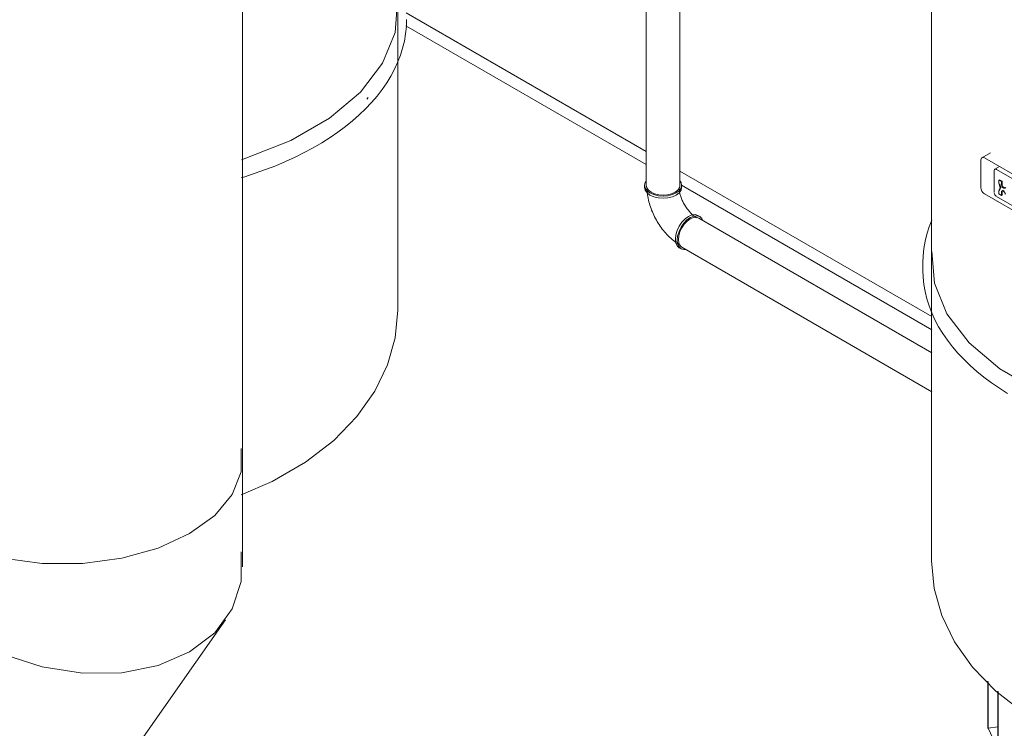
# Model space of a CAD drawing. Header units: metres. Extents: x -54598 to 1827199, y -329446 to -256744.
# Tile 368 of 474: x 226913 to 228143, y -305334 to -304450. Entities that reach past the tile are written whole.
import ezdxf

# ---------------------------------------------------------------- set-up
doc = ezdxf.new("R2010")
doc.units = ezdxf.units.M
for name, color, linetype, lineweight in [('M-EQPM', 7, 'Continuous', 20), ('M-HVAC-DUCT', 70, 'Continuous', 20), ('P-PIPE', 7, 'Continuous', 20)]:
    doc.layers.add(name, color=color, linetype=linetype, lineweight=lineweight)

# ---------------------------------------------------------------- blocks, each defined once
blk = doc.blocks.new('Reflex_N - Reflex N500 grey-733570-AKS44')
at = {"layer": 'M-EQPM', "color": 22}
for p, q in [((-12215.5, -14567.2), (-12215.5, -13840.5)), ((-12254.4, -14303.9), (-12252.5, -14301.7))]:
    blk.add_line(p, q, dxfattribs=at)
for points in [[(-12410.9, -14379.3, 0), (-12405.4, -14377.6, 0), (-12349.1, -14355.3, 0), (-12300.8, -14327.5, 0), (-12262.2, -14294.9, 0), (-12234.6, -14258.9, 0), (-12219, -14220.5, 0), (-12215.9, -14181.1, 0)], [(-12204.5, -14204.1, 0), (-12204.8, -14213.2, 0), (-12205.7, -14222.2, 0), (-12207.3, -14231.2, 0), (-12209.5, -14240.1, 0), (-12212.3, -14249, 0), (-12215.7, -14257.8, 0), (-12219.7, -14266.5, 0), (-12224.2, -14275, 0), (-12229.4, -14283.5, 0), (-12235.2, -14291.8, 0), (-12241.5, -14299.9, 0), (-12248.3, -14307.9, 0), (-12255.7, -14315.7, 0), (-12263.6, -14323.3, 0), (-12272, -14330.7, 0), (-12280.9, -14337.9, 0), (-12290.3, -14344.9, 0), (-12300.1, -14351.6, 0), (-12310.4, -14358.1, 0), (-12321.1, -14364.4, 0), (-12332.3, -14370.4, 0), (-12343.8, -14376.1, 0), (-12355.7, -14381.6, 0), (-12368, -14386.8, 0), (-12380.6, -14391.7, 0), (-12393.6, -14396.3, 0), (-12406.8, -14400.6, 0), (-12411.1, -14401.8, 0)], [(-12215.5, -14567.2, 0), (-12218.7, -14601.5, 0), (-12228.2, -14635.4, 0), (-12244.2, -14668.3, 0), (-12266.6, -14699.9, 0), (-12295.5, -14729.7, 0), (-12330.8, -14757, 0), (-12372.3, -14781, 0), (-12411.1, -14797.5, 0)]]:
    blk.add_polyline3d(points, dxfattribs=at)
blk = doc.blocks.new('PREXTHERM RSW 1250 - PREXTHERM RSW 1250-733596-AKS44')
at = {"layer": 'M-EQPM'}
for p, q in [((-12205.2, -14195.9), (-11905.2, -14369.1)), ((-12205.3, -14212.2), (-11905.3, -14385.4)), ((-11863, -14393.5), (-11548.3, -14575.1)), ((-11861, -14411), (-11548.3, -14591.5))]:
    blk.add_line(p, q, dxfattribs=at)
blk = doc.blocks.new('Reflex_N - Reflex N500 grey-V349-AKS44')
at = {"layer": 'M-EQPM', "color": 22}
for p, q in [((-11548.7, -14153.3), (-11548.7, -14880)), ((-11475, -14370.6), (-11485.7, -14376.8)), ((-11399.4, -14425.2), (-11482.6, -14377.1)), ((-11487, -14379.6), (-11487, -14414.5)), ((-11463.9, -14387.9), (-11469.6, -14391.2)), ((-11401.2, -14429.7), (-11467.5, -14391.4)), ((-11467.5, -14391.4), (-11401.2, -14429.7)), ((-11470.5, -14393.2), (-11470.5, -14420.1)), ((-11470.5, -14420.1), (-11470.5, -14393.2)), ((-11464.5, -14404.7), (-11463.8, -14404.3)), ((-11461.2, -14406.6), (-11464.5, -14404.7)), ((-11464.5, -14404.7), (-11464.5, -14408.4)), ((-11463.8, -14404.3), (-11460.5, -14406.2)), ((-11462.1, -14414.4), (-11462.9, -14414.8)), ((-11461.2, -14406.6), (-11460.5, -14406.2)), ((-11461.2, -14410.7), (-11461.2, -14406.6)), ((-11460.5, -14406.2), (-11460.5, -14410.3)), ((-11458.9, -14414.6), (-11458.2, -14414.2)), ((-11482.6, -14422), (-11399.4, -14470.1)), ((-11467.5, -14425.4), (-11401.2, -14463.6)), ((-11401.2, -14463.6), (-11467.5, -14425.4)), ((-11464.5, -14418.3), (-11463.8, -14417.9)), ((-11464.5, -14418.3), (-11464.5, -14422)), ((-11464.5, -14422), (-11461.2, -14423.9)), ((-11461.2, -14423.9), (-11461.2, -14419.8)), ((-11461.2, -14423.9), (-11460.5, -14423.5)), ((-11460.5, -14419.4), (-11460.5, -14423.5)), ((-11458.9, -14418.5), (-11458.2, -14418.1)), ((-11559.7, -14508.2), (-11559.7, -14517)), ((-11478.4, -15030.3), (-11478.4, -15089.4)), ((-11477.9, -15088.9), (-11477.9, -15030.9)), ((-11466, -15042.7), (-11466, -15114.6)), ((-11465.5, -15043.2), (-11465.5, -15117.3)), ((-11465.9, -15087.1), (-11477.9, -15088.9)), ((-11466, -15114.6), (-11477.9, -15088.9))]:
    blk.add_line(p, q, dxfattribs=at)
for points in [[(-11482.6, -14377.1, 0), (-11483.8, -14376.6, 0), (-11484.8, -14376.5, 0), (-11485.7, -14376.8, 0), (-11486.4, -14377.5, 0), (-11486.8, -14378.4, 0), (-11487, -14379.6, 0)], [(-11467.5, -14391.4, 0), (-11468.2, -14391.1, 0), (-11469, -14391, 0), (-11469.6, -14391.2, 0), (-11470.1, -14391.7, 0), (-11470.4, -14392.3, 0), (-11470.5, -14393.2, 0)], [(-11470.5, -14393.2, 0), (-11470.4, -14392.3, 0), (-11470.1, -14391.7, 0), (-11469.6, -14391.2, 0), (-11469, -14391, 0), (-11468.2, -14391.1, 0), (-11467.5, -14391.4, 0)], [(-11487, -14414.5, 0), (-11486.8, -14415.9, 0), (-11486.4, -14417.3, 0), (-11485.7, -14418.8, 0), (-11484.8, -14420.1, 0), (-11483.8, -14421.2, 0), (-11482.6, -14422, 0)], [(-11464.5, -14408.4, 0), (-11464.3, -14409.9, 0), (-11463.9, -14411.5, 0), (-11463.3, -14413.1, 0), (-11462.4, -14414.6, 0)], [(-11462.4, -14414.6, 0), (-11463.3, -14415.1, 0), (-11463.9, -14415.9, 0), (-11464.3, -14417, 0), (-11464.5, -14418.3, 0)], [(-11463.8, -14417.9, 0), (-11463.6, -14416.6, 0), (-11463.2, -14415.5, 0), (-11462.6, -14414.7, 0)], [(-11461.7, -14414.2, 0), (-11462.6, -14412.7, 0), (-11463.2, -14411.1, 0), (-11463.6, -14409.5, 0)], [(-11458.9, -14414.6, 0), (-11459.4, -14414.3, 0), (-11459.9, -14413.8, 0), (-11460.3, -14413.3, 0), (-11460.7, -14412.7, 0), (-11461, -14412, 0), (-11461.2, -14411.3, 0), (-11461.2, -14410.7, 0)], [(-11460.5, -14410.3, 0), (-11460.5, -14410.9, 0), (-11460.3, -14411.6, 0), (-11460, -14412.2, 0), (-11459.6, -14412.9, 0), (-11459.2, -14413.4, 0), (-11458.7, -14413.9, 0), (-11458.2, -14414.2, 0)], [(-11456.6, -14414, 0), (-11456.7, -14414.4, 0), (-11457, -14414.8, 0), (-11457.4, -14415, 0), (-11457.9, -14415, 0), (-11458.4, -14414.9, 0), (-11458.9, -14414.6, 0)], [(-11458.2, -14414.2, 0), (-11457.6, -14414.5, 0), (-11457.2, -14414.6, 0), (-11456.7, -14414.6, 0), (-11456.3, -14414.4, 0), (-11456, -14414, 0)], [(-11470.4, -14421.1, 0), (-11470.1, -14422.1, 0), (-11469.6, -14423.1, 0), (-11469, -14424, 0), (-11468.2, -14424.8, 0)], [(-11468.2, -14424.8, 0), (-11469, -14424, 0), (-11469.6, -14423.1, 0), (-11470.1, -14422.1, 0), (-11470.4, -14421.1, 0)], [(-11461.2, -14419.8, 0), (-11461.2, -14419.2, 0), (-11461, -14418.7, 0), (-11460.7, -14418.4, 0), (-11460.3, -14418.2, 0), (-11459.9, -14418.2, 0), (-11459.4, -14418.3, 0), (-11458.9, -14418.5, 0)], [(-11460.3, -14418.3, 0), (-11460.5, -14418.8, 0), (-11460.5, -14419.4, 0)], [(-11458.2, -14418.1, 0), (-11458.7, -14417.9, 0), (-11459.2, -14417.8, 0), (-11459.6, -14417.8, 0), (-11459.9, -14417.9, 0)], [(-11458.9, -14418.5, 0), (-11458.4, -14418.9, 0), (-11457.9, -14419.3, 0), (-11457.4, -14419.9, 0), (-11457, -14420.5, 0), (-11456.7, -14421.2, 0), (-11456.6, -14421.9, 0), (-11456.5, -14422.5, 0)], [(-11559.7, -14508.2, 0), (-11559.4, -14499.2, 0), (-11558.4, -14490.1, 0), (-11556.9, -14481.1, 0), (-11554.7, -14472.2, 0), (-11551.9, -14463.3, 0), (-11548.5, -14454.6, 0)], [(-11548.3, -14494, 0), (-11545.1, -14533.3, 0), (-11529.5, -14571.7, 0), (-11501.9, -14607.8, 0), (-11463.3, -14640.3, 0), (-11415.1, -14668.2, 0), (-11358.7, -14690.4, 0), (-11296.3, -14706.4, 0), (-11229.8, -14715.4, 0), (-11161.6, -14717.2, 0), (-11094, -14711.8, 0), (-11029.2, -14699.2, 0), (-10969.6, -14680.1, 0), (-10917.1, -14654.9, 0)], [(-11559.7, -14517, 0), (-11559.4, -14526, 0), (-11558.4, -14535.1, 0), (-11556.9, -14544, 0), (-11554.7, -14553, 0), (-11551.9, -14561.9, 0), (-11548.5, -14570.6, 0), (-11544.5, -14579.3, 0), (-11539.9, -14587.9, 0), (-11534.7, -14596.3, 0), (-11529, -14604.6, 0), (-11522.7, -14612.8, 0), (-11515.9, -14620.7, 0), (-11508.5, -14628.5, 0), (-11500.6, -14636.1, 0), (-11492.2, -14643.5, 0), (-11483.3, -14650.7, 0), (-11473.9, -14657.7, 0), (-11464, -14664.5, 0), (-11453.7, -14671, 0)], [(-11548.7, -14880, 0), (-11545.5, -14914.4, 0), (-11535.9, -14948.2, 0), (-11519.9, -14981.1, 0), (-11497.5, -15012.8, 0), (-11468.6, -15042.6, 0), (-11433.3, -15069.9, 0), (-11391.8, -15093.9, 0), (-11344.8, -15113.8, 0), (-11293, -15128.9, 0), (-11237.7, -15138.3, 0), (-11180.3, -15141.6, 0), (-11122.5, -15138.6, 0), (-11066.1, -15129.2, 0), (-11012.7, -15113.8, 0), (-10964, -15093.1, 0), (-10944.7, -15082.7, 0)]]:
    blk.add_polyline3d(points, dxfattribs=at)
blk = doc.blocks.new('ADSK_ЧугунРезьба_Угольник_ГОСТ8946-75 - Неоцинкованные-665379-AKS44')
at = {"layer": 'P-PIPE', "color": 22}
for p, q in [((-11907.3, -14411.3), (-11907.3, -14414)), ((-11860.9, -14414), (-11860.9, -14411.3)), ((-11838.4, -14450.3), (-11840.7, -14449)), ((-11863.9, -14489.2), (-11861.6, -14490.5))]:
    blk.add_line(p, q, dxfattribs=at)
for points in [[(-11905.4, -14406.1, 0), (-11906.5, -14407.9, 0), (-11907.3, -14411.3, 0), (-11906.5, -14414.8, 0), (-11904.2, -14418, 0), (-11900.5, -14420.8, 0), (-11895.7, -14422.9, 0), (-11890.1, -14424.3, 0), (-11884.1, -14424.7, 0), (-11878.1, -14424.3, 0), (-11872.5, -14422.9, 0), (-11867.7, -14420.8, 0)], [(-11867.7, -14423.4, 0), (-11872.5, -14425.6, 0), (-11878.1, -14426.9, 0), (-11884.1, -14427.4, 0), (-11890.1, -14426.9, 0), (-11895.7, -14425.6, 0), (-11900.5, -14423.4, 0), (-11904.2, -14420.7, 0), (-11906.5, -14417.4, 0), (-11907.3, -14414, 0), (-11907.2, -14412.6, 0)], [(-11862.3, -14486.4, 0), (-11864.2, -14485.3, 0), (-11866, -14484.1, 0), (-11867.8, -14482.9, 0), (-11869.5, -14481.6, 0), (-11871.2, -14480.2, 0), (-11872.9, -14478.8, 0), (-11874.5, -14477.4, 0), (-11876.2, -14475.9, 0), (-11877.7, -14474.3, 0), (-11879.3, -14472.7, 0), (-11880.8, -14471.1, 0), (-11882.2, -14469.4, 0), (-11883.7, -14467.6, 0), (-11885.1, -14465.9, 0), (-11886.4, -14464.1, 0), (-11887.7, -14462.3, 0), (-11889, -14460.4, 0), (-11890.2, -14458.5, 0), (-11891.4, -14456.6, 0), (-11892.5, -14454.6, 0), (-11893.6, -14452.6, 0), (-11894.7, -14450.6, 0), (-11895.7, -14448.6, 0), (-11896.6, -14446.5, 0), (-11897.5, -14444.5, 0), (-11898.4, -14442.4, 0), (-11899.1, -14440.3, 0), (-11899.9, -14438.2, 0), (-11900.6, -14436.1, 0), (-11901.2, -14433.9, 0), (-11901.8, -14431.8, 0), (-11902.3, -14429.7, 0), (-11902.7, -14427.5, 0), (-11903.1, -14425.4, 0), (-11903.5, -14423.2, 0), (-11903.7, -14421, 0), (-11903.9, -14418.9, 0), (-11904.1, -14416.7, 0), (-11904.1, -14414.5, 0), (-11904.1, -14414, 0)], [(-11867.7, -14420.8, 0), (-11864, -14418, 0), (-11861.7, -14414.8, 0), (-11860.9, -14411.3, 0), (-11861.7, -14407.9, 0), (-11862.8, -14406.1, 0)], [(-11861, -14412.6, 0), (-11860.9, -14414, 0), (-11861.7, -14417.4, 0), (-11864, -14420.7, 0), (-11867.7, -14423.4, 0)], [(-11842.3, -14451.7, 0), (-11843, -14451.3, 0), (-11843.7, -14450.9, 0), (-11844.5, -14450.3, 0), (-11845.2, -14449.8, 0), (-11846, -14449.2, 0), (-11846.8, -14448.5, 0), (-11847.6, -14447.8, 0), (-11848.5, -14447, 0), (-11849.3, -14446.2, 0), (-11850.1, -14445.3, 0), (-11850.9, -14444.4, 0), (-11851.7, -14443.5, 0), (-11852.5, -14442.5, 0), (-11853.3, -14441.5, 0), (-11854.1, -14440.5, 0), (-11854.9, -14439.4, 0), (-11855.6, -14438.3, 0), (-11856.3, -14437.2, 0), (-11857, -14436.1, 0), (-11857.7, -14434.9, 0), (-11858.4, -14433.7, 0), (-11859, -14432.5, 0), (-11859.6, -14431.4, 0), (-11860.1, -14430.2, 0), (-11860.6, -14429, 0), (-11861.1, -14427.8, 0), (-11861.6, -14426.6, 0), (-11862, -14425.4, 0), (-11862.4, -14424.2, 0), (-11862.7, -14423.1, 0), (-11863, -14422, 0), (-11863.3, -14420.9, 0), (-11863.5, -14419.8, 0), (-11863.7, -14418.7, 0), (-11863.8, -14417.7, 0), (-11864, -14416.8, 0), (-11864, -14415.9, 0), (-11864.1, -14415, 0), (-11864.1, -14414.2, 0), (-11864.1, -14414, 0)], [(-11862.7, -14489.7, 0), (-11863.9, -14489.2, 0), (-11866.5, -14486.7, 0), (-11868.1, -14483.1, 0), (-11868.7, -14478.5, 0), (-11868.1, -14473.3, 0), (-11866.5, -14467.8, 0), (-11863.9, -14462.4, 0), (-11860.5, -14457.4, 0), (-11856.5, -14453.2, 0), (-11852.3, -14450.1, 0)], [(-11850, -14451.4, 0), (-11854.3, -14454.5, 0), (-11858.2, -14458.7, 0), (-11861.6, -14463.7, 0), (-11864.2, -14469.1, 0), (-11865.9, -14474.6, 0), (-11866.4, -14479.8, 0), (-11865.9, -14484.4, 0), (-11864.2, -14488, 0), (-11861.6, -14490.5, 0), (-11858.2, -14491.5, 0), (-11856.1, -14491.5, 0)], [(-11852.3, -14450.1, 0), (-11848.1, -14448.3, 0), (-11844.1, -14447.9, 0), (-11840.7, -14449, 0)], [(-11834.8, -14454.6, 0), (-11835.8, -14452.7, 0), (-11838.4, -14450.3, 0), (-11841.8, -14449.2, 0), (-11845.8, -14449.6, 0), (-11850, -14451.4, 0)]]:
    blk.add_polyline3d(points, dxfattribs=at)
blk = doc.blocks.new('ADSK_Отвод_Круглый - Стандарт-697106-AKS44')
at = {"layer": 'M-HVAC-DUCT', "color": 5}
for p, q in [((-12859.7, -14754.2), (-12859.7, -14817.9)), ((-12409.7, -14887.5), (-12409.7, -14754.2)), ((-12858.3, -14779.5), (-12884, -14816.1)), ((-12555.9, -15131.8), (-12430.6, -14953.6)), ((-13065.4, -15132.8), (-12950, -15199.4)), ((-12882.3, -15214.4), (-12665.3, -15195))]:
    blk.add_line(p, q, dxfattribs=at)
for points in [[(-12952.9, -14754.2, 0), (-12917.5, -14738.4, 0), (-12883.9, -14732.6, 0), (-12857.9, -14735.7, 0)], [(-12858.3, -14739.7, 0), (-12858.3, -14768.8, 0), (-12847.1, -14797.1, 0), (-12825.2, -14823.3, 0), (-12793.8, -14846.1, 0)], [(-12475.6, -14846.1, 0), (-12444.2, -14823.3, 0), (-12422.3, -14797.1, 0), (-12411.1, -14768.8, 0), (-12411.1, -14739.7, 0)], [(-13112, -15029.8, 0), (-13108, -14986.6, 0), (-13096.2, -14941, 0), (-13077.3, -14895.2, 0), (-13052.1, -14851.6, 0), (-13021.9, -14812.3, 0), (-12988.3, -14779.3, 0), (-12952.9, -14754.2, 0)], [(-12910.3, -14778.8, 0), (-12873.8, -14763.6, 0), (-12858.3, -14760.6, 0)], [(-13026.7, -15079, 0), (-13032.2, -15030.4, 0), (-13029.5, -14979.5, 0), (-13018.6, -14929.1, 0), (-13000.2, -14881.6, 0), (-12975.1, -14839.3, 0), (-12944.6, -14804.5, 0), (-12910.3, -14778.8, 0)], [(-12879.1, -15065.8, 0), (-12901, -15018.6, 0), (-12913.8, -14969.2, 0), (-12917, -14920, 0), (-12910.2, -14873.5, 0), (-12893.9, -14832.1, 0), (-12875.3, -14804.8, 0)], [(-12793.8, -14944.5, 0), (-12825.2, -14910.8, 0), (-12847.1, -14874.2, 0), (-12858.3, -14836.5, 0), (-12858.3, -14799.7, 0)], [(-12793.8, -14846.1, 0), (-12754.4, -14864.2, 0), (-12709, -14876.9, 0), (-12659.9, -14883.3, 0), (-12609.5, -14883.3, 0), (-12560.4, -14876.9, 0), (-12515, -14864.2, 0), (-12475.6, -14846.1, 0)], [(-12411.1, -14868.8, 0), (-12411.1, -14905.7, 0), (-12422.3, -14939.9, 0), (-12444.2, -14969.8, 0), (-12475.6, -14993.8, 0)], [(-12475.6, -14993.8, 0), (-12515, -15010.7, 0), (-12560.4, -15019.7, 0), (-12609.5, -15020.3, 0), (-12659.9, -15012.5, 0), (-12709, -14996.7, 0), (-12754.4, -14973.6, 0), (-12793.8, -14944.5, 0)], [(-13052.1, -15138.9, 0), (-13077.3, -15124.3, 0), (-13096.2, -15100.4, 0), (-13108, -15068.4, 0), (-13112, -15029.8, 0)], [(-12603.5, -15175.7, 0), (-12641.8, -15191.1, 0), (-12684.1, -15195.6, 0), (-12728.1, -15189, 0), (-12771.7, -15171.6, 0), (-12812.8, -15144.3, 0), (-12849.2, -15108.4, 0), (-12879.1, -15065.8, 0)], [(-12869.8, -15212.6, 0), (-12898.3, -15214.7, 0), (-12933.5, -15207.3, 0), (-12965.4, -15188.9, 0), (-12992.5, -15160.3, 0), (-13013.3, -15123.1, 0), (-13026.7, -15079, 0)], [(-12546, -15115.9, 0), (-12571, -15150.2, 0), (-12603.5, -15175.7, 0)]]:
    blk.add_polyline3d(points, dxfattribs=at)
blk = doc.blocks.new('fadffsaf')
at = {"layer": 'M-HVAC-DUCT', "color": 5}
blk.add_line((462240, 81593.3), (462240, 84889.9), dxfattribs=at)
for points in [[(462238.5, 81607.9, 0), (462238.5, 81578.8, 0), (462227.3, 81550.4, 0), (462205.5, 81524.2, 0), (462174.1, 81501.5, 0)], [(462174.1, 81501.5, 0), (462134.7, 81483.3, 0), (462089.3, 81470.7, 0), (462040.1, 81464.2, 0), (461989.8, 81464.2, 0), (461940.6, 81470.7, 0), (461895.2, 81483.3, 0), (461855.9, 81501.5, 0)]]:
    blk.add_polyline3d(points, dxfattribs=at)
at = {"layer": 'P-PIPE', "color": 22}
for p, q in [((462744.4, 83290.5), (462744.4, 81936.2)), ((462786.7, 81936.2), (462786.7, 83290.5)), ((463101.4, 81727.4), (462810.2, 81895.5)), ((462789, 81858.9), (463101.4, 81678.6))]:
    blk.add_line(p, q, dxfattribs=at)
for points in [[(462750.6, 81927.6, 0), (462747.2, 81930.1, 0), (462745.1, 81933.1, 0), (462744.4, 81936.2, 0)], [(462786.7, 81936.2, 0), (462786, 81933.1, 0), (462783.9, 81930.1, 0), (462780.5, 81927.6, 0)], [(462780.5, 81927.6, 0), (462776.1, 81925.6, 0), (462771, 81924.4, 0), (462765.5, 81924, 0), (462760.1, 81924.4, 0), (462755, 81925.6, 0), (462750.6, 81927.6, 0)], [(462784.7, 81868.6, 0), (462785.2, 81873.3, 0), (462786.7, 81878.3, 0), (462789, 81883.3, 0), (462792.1, 81887.8, 0), (462795.7, 81891.6, 0), (462799.6, 81894.5, 0)], [(462799.6, 81894.5, 0), (462803.5, 81896.1, 0), (462807.1, 81896.5, 0), (462810.2, 81895.5, 0)], [(462789, 81858.9, 0), (462786.7, 81861.1, 0), (462785.2, 81864.4, 0), (462784.7, 81868.6, 0)]]:
    blk.add_polyline3d(points, dxfattribs=at)
at = {"layer": 'M-EQPM'}
blk.add_blockref('PREXTHERM RSW 1250 - PREXTHERM RSW 1250-733596-AKS44', (474649.7, 96347.6), dxfattribs=at)
at = {"layer": 'M-EQPM', "color": 22}
for name in ['Reflex_N - Reflex N500 grey-733570-AKS44', 'Reflex_N - Reflex N500 grey-V349-AKS44']:
    blk.add_blockref(name, (474649.7, 96347.6), dxfattribs=at)
at = {"layer": 'M-HVAC-DUCT', "color": 5}
blk.add_blockref('ADSK_Отвод_Круглый - Стандарт-697106-AKS44', (474649.7, 96347.6), dxfattribs=at)
at = {"layer": 'P-PIPE', "color": 22}
blk.add_blockref('ADSK_ЧугунРезьба_Угольник_ГОСТ8946-75 - Неоцинкованные-665379-AKS44', (474649.7, 96347.6), dxfattribs=at)

msp = doc.modelspace()

# ---------------------------------------------------------------- block references
at = {"color": 5, "lineweight": 30}
msp.add_blockref('fadffsaf', (-235048.8, -386593), dxfattribs=at)

doc.saveas('drawing.dxf')
